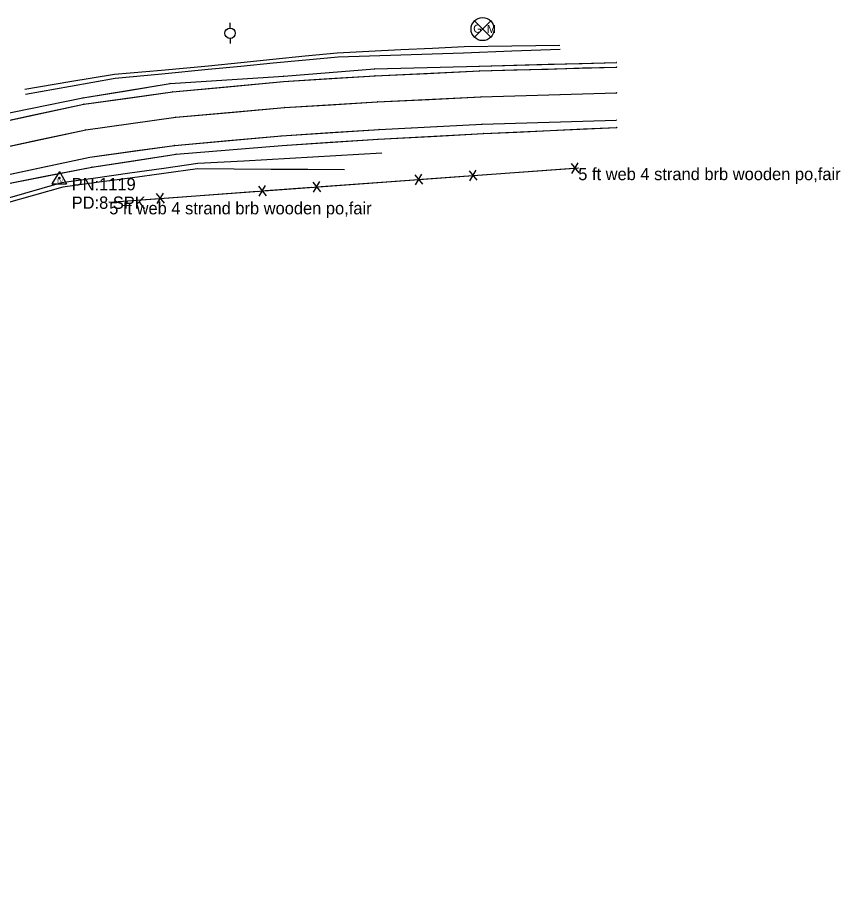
# Model space of a CAD drawing. Extents: x -99999 to 591807, y -99999 to 347168.
# Drawn here: x 591472.6 to 591807, y 321345.2 to 321703.5 of the extents above; entities that cross this region are included whole.
import ezdxf

# ---------------------------------------------------------------- set-up
doc = ezdxf.new("R2010")
doc.units = 0
for name, color, linetype in [('S_DITCHLINE', 7, 'Continuous'), ('S_EDGE_PAVEMENT', 7, 'Continuous'), ('S_FENCE', 7, 'Continuous'), ('S_FENCE_ANNOT', 7, 'Continuous'), ('S_GAS_UTILITIES', 7, 'Continuous'), ('S_MSC_PT_SYM', 7, 'Continuous'), ('S_PAVEMENT_CROWN', 7, 'Continuous'), ('S_RDW_PT_SYM', 7, 'Continuous'), ('S_SECONDARY_CTL', 7, 'Continuous'), ('S_SECONDARY_CTL_ANNOT', 7, 'Continuous'), ('S_SHOULDER', 7, 'Continuous'), ('S_TELEPHONE_UTILITIES', 7, 'Continuous')]:
    doc.layers.add(name, color=color, linetype=linetype)

msp = doc.modelspace()

# ---------------------------------------------------------------- linework, layer by layer
at = {"layer": 'S_DITCHLINE'}
for points in [[(591692.92, 321692.18), (591673.54, 321691.91), (591654.15, 321691.63), (591641.23, 321691), (591628.32, 321690.37), (591615.4, 321689.74), (591602.48, 321689.11), (591589.4, 321687.77), (591576.32, 321686.43), (591563.24, 321685.09), (591550.16, 321683.75), (591531.06, 321682.07), (591511.95, 321680.38), (591493.75, 321677.36), (591475.54, 321674.33)], [(591693.12, 321690.59), (591673.47, 321689.81), (591653.82, 321689.03), (591641.08, 321688.62), (591628.35, 321688.22), (591615.61, 321687.82), (591602.88, 321687.42), (591589.67, 321686.17), (591576.47, 321684.92), (591563.26, 321683.67), (591550.06, 321682.42), (591531.15, 321680.55), (591512.25, 321678.68), (591494.03, 321675.47), (591475.81, 321672.27)], [(591620.59, 321648.39), (591601.9, 321647.32), (591583.22, 321646.25), (591564.54, 321645.18), (591545.85, 321644.11), (591531.99, 321642.15), (591518.12, 321640.19), (591504.25, 321638.23), (591490.39, 321636.27), (591467.34, 321629.61), (591444.3, 321622.96), (591422.18, 321614.5), (591400.07, 321606.03), (591388.18, 321597.43), (591376.3, 321588.82)], [(591605.48, 321641.57), (591590.53, 321641.68), (591575.58, 321641.79), (591560.63, 321641.91), (591545.68, 321642.02), (591532, 321640.14), (591518.31, 321638.26), (591504.63, 321636.38), (591490.94, 321634.5), (591467.93, 321628.01), (591444.92, 321621.52), (591422.97, 321613.24), (591401.03, 321604.97), (591389.04, 321596.44), (591377.05, 321587.9)]]:
    msp.add_lwpolyline(points, dxfattribs=at)
at = {"layer": 'S_EDGE_PAVEMENT'}
for points in [[(591265.83, 321431.03), (591274.57, 321469.53), (591285.68, 321510.83), (591303.4, 321551.75), (591324.73, 321582.05), (591349.57, 321606.91), (591383.71, 321630.61), (591408.09, 321642.24), (591435.47, 321652.78), (591457.41, 321659.24), (591499.52, 321668.33), (591535.47, 321673.26), (591580.66, 321677.52), (591617.82, 321679.86), (591660.43, 321681.8), (591716.05, 321683.42)], [(591457.41, 321659.24), (591478.46, 321663.78), (591499.52, 321668.33), (591517.49, 321670.8), (591535.47, 321673.26), (591558.07, 321675.39), (591580.66, 321677.52), (591599.24, 321678.69), (591617.82, 321679.86), (591639.12, 321680.83), (591660.43, 321681.8), (591674.33, 321682.21), (591688.24, 321682.61), (591702.14, 321683.02), (591716.05, 321683.42)], [(591284.27, 321341.23), (591285.36, 321368.86), (591287.64, 321404.72), (591289.71, 321427.44), (591295.82, 321464.74), (591306.84, 321503.71), (591322.94, 321541.59), (591339.23, 321566.07), (591363.58, 321590.23), (591392.3, 321610.26), (591416.84, 321622.53), (591441.66, 321632.07), (591463.77, 321638.62), (591501.91, 321646.69), (591536.38, 321651.55), (591579.84, 321655.46), (591619.52, 321658.01), (591661.35, 321660.14), (591715.94, 321661.78)], [(591463.77, 321638.62), (591482.84, 321642.65), (591501.91, 321646.69), (591519.15, 321649.12), (591536.38, 321651.55), (591558.11, 321653.5), (591579.84, 321655.46), (591599.68, 321656.74), (591619.52, 321658.01), (591640.43, 321659.08), (591661.35, 321660.14), (591675, 321660.55), (591688.64, 321660.96), (591702.29, 321661.37), (591715.94, 321661.78)]]:
    msp.add_lwpolyline(points, dxfattribs=at)
at = {"layer": 'S_FENCE'}
for p, q in [((591509.79, 321628.48), (591700.47, 321642.39)), ((591656.07, 321641.2), (591659.22, 321637.33)), ((591656.37, 321637.12), (591658.93, 321641.41)), ((591697.54, 321644.23), (591700.7, 321640.35)), ((591697.84, 321640.14), (591700.4, 321644.44)), ((591633.98, 321639.59), (591637.14, 321635.72)), ((591634.28, 321635.51), (591636.84, 321639.8)), ((591570.42, 321634.96), (591573.57, 321631.08)), ((591570.72, 321630.87), (591573.28, 321635.17)), ((591592.51, 321636.57), (591595.66, 321632.69)), ((591592.8, 321632.48), (591595.36, 321636.78)), ((591528.94, 321631.93), (591532.1, 321628.06)), ((591529.24, 321627.85), (591531.8, 321632.14))]:
    msp.add_line(p, q, dxfattribs=at)
for points in [[(591659.53, 321639.4), (591697.23, 321642.15)], [(591595.97, 321634.77), (591633.67, 321637.52)], [(591636.91, 321637.75), (591655.76, 321639.13)], [(591573.35, 321633.12), (591592.2, 321634.49)], [(591532.41, 321630.13), (591570.11, 321632.88)], [(591509.79, 321628.48), (591528.64, 321629.86)]]:
    msp.add_lwpolyline(points, dxfattribs=at)
at = {"layer": 'S_GAS_UTILITIES'}
for p, q in [((591658.28, 321695.53), (591664.9, 321702.15)), ((591658.28, 321702.15), (591664.9, 321695.53))]:
    msp.add_line(p, q, dxfattribs=at)
msp.add_circle((591661.59, 321698.84), 4.68, dxfattribs=at)
at = {"layer": 'S_MSC_PT_SYM'}
for points in [[(591700.47, 321642.39), (591700.47, 321642.44), (591700.47, 321642.39), (591700.42, 321642.39), (591700.47, 321642.39), (591700.47, 321642.34), (591700.47, 321642.39), (591700.52, 321642.39)], [(591509.79, 321628.48), (591509.79, 321628.53), (591509.79, 321628.48), (591509.74, 321628.48), (591509.79, 321628.48), (591509.79, 321628.43), (591509.79, 321628.48), (591509.84, 321628.48)]]:
    msp.add_lwpolyline(points, dxfattribs=at)
at = {"layer": 'S_PAVEMENT_CROWN'}
for points in [[(591273.09, 321336.11), (591274.57, 321369.52), (591276.45, 321407.87), (591278.42, 321428.53), (591284.72, 321467.31), (591295.64, 321507.96), (591312.94, 321546.95), (591329.16, 321571.32), (591356.48, 321599.33), (591387.51, 321620.77), (591412.26, 321633.01), (591438.64, 321642.94), (591460.49, 321649.34), (591500.26, 321657.86), (591536.84, 321663), (591581.11, 321666.95), (591618.78, 321669.22), (591660.89, 321671.3), (591716.05, 321672.97)], [(591460.49, 321649.34), (591480.37, 321653.6), (591500.26, 321657.86), (591518.55, 321660.43), (591536.84, 321663), (591558.98, 321664.98), (591581.11, 321666.95), (591599.95, 321668.09), (591618.78, 321669.22), (591639.83, 321670.26), (591660.89, 321671.3), (591674.68, 321671.72), (591688.47, 321672.13), (591702.26, 321672.55), (591716.05, 321672.97)]]:
    msp.add_lwpolyline(points, dxfattribs=at)
at = {"layer": 'S_RDW_PT_SYM'}
for points in [[(591716.05, 321685.24), (591716.05, 321685.29), (591716.05, 321685.24), (591716, 321685.24), (591716.05, 321685.24), (591716.05, 321685.19), (591716.05, 321685.24), (591716.1, 321685.25)], [(591617.67, 321682.67), (591617.67, 321682.72), (591617.67, 321682.67), (591617.62, 321682.66), (591617.67, 321682.67), (591617.67, 321682.62), (591617.67, 321682.67), (591617.72, 321682.67)], [(591660.33, 321683.79), (591660.33, 321683.84), (591660.33, 321683.79), (591660.28, 321683.79), (591660.33, 321683.79), (591660.33, 321683.74), (591660.33, 321683.79), (591660.38, 321683.79)], [(591660.43, 321681.8), (591660.43, 321681.85), (591660.43, 321681.8), (591660.38, 321681.8), (591660.43, 321681.8), (591660.43, 321681.75), (591660.43, 321681.8), (591660.48, 321681.8)], [(591716.05, 321683.42), (591716.05, 321683.47), (591716.05, 321683.42), (591716, 321683.42), (591716.05, 321683.42), (591716.05, 321683.37), (591716.05, 321683.42), (591716.1, 321683.42)], [(591580.66, 321677.52), (591580.66, 321677.57), (591580.66, 321677.52), (591580.61, 321677.51), (591580.66, 321677.52), (591580.67, 321677.47), (591580.66, 321677.52), (591580.71, 321677.52)], [(591580.75, 321679.7), (591580.74, 321679.75), (591580.75, 321679.7), (591580.7, 321679.69), (591580.75, 321679.7), (591580.75, 321679.65), (591580.75, 321679.7), (591580.8, 321679.7)], [(591617.82, 321679.86), (591617.82, 321679.91), (591617.82, 321679.86), (591617.77, 321679.86), (591617.82, 321679.86), (591617.82, 321679.81), (591617.82, 321679.86), (591617.87, 321679.86)], [(591534.55, 321676.66), (591534.55, 321676.71), (591534.55, 321676.66), (591534.5, 321676.66), (591534.55, 321676.66), (591534.56, 321676.61), (591534.55, 321676.66), (591534.6, 321676.67)], [(591535.47, 321673.26), (591535.46, 321673.31), (591535.47, 321673.26), (591535.42, 321673.26), (591535.47, 321673.26), (591535.47, 321673.21), (591535.47, 321673.26), (591535.52, 321673.27)], [(591499.13, 321670.85), (591499.12, 321670.9), (591499.13, 321670.85), (591499.08, 321670.84), (591499.13, 321670.85), (591499.14, 321670.8), (591499.13, 321670.85), (591499.18, 321670.86)], [(591660.89, 321671.3), (591660.89, 321671.35), (591660.89, 321671.3), (591660.84, 321671.3), (591660.89, 321671.3), (591660.89, 321671.25), (591660.89, 321671.3), (591660.94, 321671.3)], [(591716.05, 321672.97), (591716.05, 321673.02), (591716.05, 321672.97), (591716, 321672.97), (591716.05, 321672.97), (591716.05, 321672.92), (591716.05, 321672.97), (591716.1, 321672.97)], [(591499.52, 321668.33), (591499.51, 321668.38), (591499.52, 321668.33), (591499.47, 321668.32), (591499.52, 321668.33), (591499.52, 321668.28), (591499.52, 321668.33), (591499.56, 321668.34)], [(591581.11, 321666.95), (591581.11, 321667), (591581.11, 321666.95), (591581.06, 321666.95), (591581.11, 321666.95), (591581.12, 321666.9), (591581.11, 321666.95), (591581.16, 321666.96)], [(591618.78, 321669.22), (591618.78, 321669.27), (591618.78, 321669.22), (591618.73, 321669.22), (591618.78, 321669.22), (591618.78, 321669.17), (591618.78, 321669.22), (591618.83, 321669.23)], [(591536.84, 321663), (591536.83, 321663.05), (591536.84, 321663), (591536.79, 321663), (591536.84, 321663), (591536.84, 321662.95), (591536.84, 321663), (591536.89, 321663.01)], [(591661.35, 321660.14), (591661.34, 321660.19), (591661.35, 321660.14), (591661.3, 321660.14), (591661.35, 321660.14), (591661.35, 321660.09), (591661.35, 321660.14), (591661.4, 321660.14)], [(591715.94, 321661.78), (591715.94, 321661.82), (591715.94, 321661.78), (591715.89, 321661.77), (591715.94, 321661.78), (591715.94, 321661.73), (591715.94, 321661.78), (591715.99, 321661.78)], [(591716.12, 321658.87), (591716.11, 321658.92), (591716.12, 321658.87), (591716.07, 321658.87), (591716.12, 321658.87), (591716.12, 321658.82), (591716.12, 321658.87), (591716.17, 321658.88)], [(591500.26, 321657.86), (591500.25, 321657.91), (591500.26, 321657.86), (591500.21, 321657.85), (591500.26, 321657.86), (591500.27, 321657.81), (591500.26, 321657.86), (591500.31, 321657.87)], [(591579.84, 321655.46), (591579.83, 321655.51), (591579.84, 321655.46), (591579.79, 321655.46), (591579.84, 321655.46), (591579.84, 321655.41), (591579.84, 321655.46), (591579.89, 321655.47)], [(591619.52, 321658.01), (591619.52, 321658.06), (591619.52, 321658.01), (591619.47, 321658.01), (591619.52, 321658.01), (591619.53, 321657.96), (591619.52, 321658.01), (591619.57, 321658.02)], [(591661.92, 321656.35), (591661.92, 321656.4), (591661.92, 321656.35), (591661.87, 321656.35), (591661.92, 321656.35), (591661.93, 321656.3), (591661.92, 321656.35), (591661.97, 321656.35)], [(591619.15, 321654.09), (591619.15, 321654.14), (591619.15, 321654.09), (591619.1, 321654.09), (591619.15, 321654.09), (591619.16, 321654.04), (591619.15, 321654.09), (591619.2, 321654.1)], [(591536.38, 321651.55), (591536.37, 321651.6), (591536.38, 321651.55), (591536.33, 321651.54), (591536.38, 321651.55), (591536.38, 321651.5), (591536.38, 321651.55), (591536.43, 321651.55)], [(591580.11, 321651.49), (591580.11, 321651.54), (591580.11, 321651.49), (591580.06, 321651.49), (591580.11, 321651.49), (591580.11, 321651.44), (591580.11, 321651.49), (591580.16, 321651.49)], [(591501.91, 321646.69), (591501.91, 321646.74), (591501.91, 321646.69), (591501.86, 321646.68), (591501.91, 321646.69), (591501.92, 321646.64), (591501.91, 321646.69), (591501.96, 321646.7)], [(591536.98, 321647.91), (591536.98, 321647.96), (591536.98, 321647.91), (591536.93, 321647.9), (591536.98, 321647.91), (591536.99, 321647.86), (591536.98, 321647.91), (591537.03, 321647.91)], [(591502.76, 321642.72), (591502.75, 321642.77), (591502.76, 321642.72), (591502.71, 321642.72), (591502.76, 321642.72), (591502.77, 321642.68), (591502.76, 321642.72), (591502.81, 321642.73)]]:
    msp.add_lwpolyline(points, close=True, dxfattribs=at)
at = {"layer": 'S_SECONDARY_CTL'}
for p, q in [((591489.54, 321640.85), (591486.53, 321635.9)), ((591489.54, 321640.85), (591492.49, 321635.9)), ((591486.53, 321635.9), (591492.49, 321635.9))]:
    msp.add_line(p, q, dxfattribs=at)
for radius in [0.311, 0.183, 0.103]:
    msp.add_circle((591489.54, 321638.24), radius, dxfattribs=at)
at = {"layer": 'S_SHOULDER'}
for points in [[(591264.76, 321431.46), (591270.73, 321470.65), (591281.62, 321511.98), (591300.21, 321554.03), (591321.75, 321584.49), (591347.89, 321608.66), (591382.36, 321632.81), (591407.03, 321645.12), (591435.07, 321654.38), (591456.36, 321662.16), (591499.13, 321670.85), (591534.55, 321676.66), (591580.75, 321679.7), (591617.67, 321682.67), (591660.33, 321683.79), (591716.05, 321685.24)], [(591456.36, 321662.16), (591477.74, 321666.51), (591499.13, 321670.85), (591516.84, 321673.76), (591534.55, 321676.66), (591557.65, 321678.18), (591580.75, 321679.7), (591599.21, 321681.18), (591617.67, 321682.67), (591639, 321683.23), (591660.33, 321683.79), (591674.26, 321684.16), (591688.19, 321684.52), (591702.12, 321684.88), (591716.05, 321685.24)], [(591286.25, 321341.03), (591286.96, 321368.53), (591288.65, 321404.58), (591291.29, 321427.17), (591299, 321463.91), (591309.64, 321503.38), (591326.52, 321539.51), (591346.22, 321567.94), (591366.31, 321587.07), (591394.06, 321606.24), (591417.96, 321619.1), (591442.53, 321628.28), (591464.57, 321635.19), (591502.76, 321642.72), (591536.98, 321647.91), (591580.11, 321651.49), (591619.15, 321654.09), (591661.92, 321656.35), (591716.12, 321658.87)], [(591464.57, 321635.19), (591483.67, 321638.95), (591502.76, 321642.72), (591519.87, 321645.32), (591536.98, 321647.91), (591558.55, 321649.7), (591580.11, 321651.49), (591599.63, 321652.79), (591619.15, 321654.09), (591640.54, 321655.22), (591661.92, 321656.35), (591675.47, 321656.98), (591689.02, 321657.61), (591702.57, 321658.24), (591716.12, 321658.87)]]:
    msp.add_lwpolyline(points, dxfattribs=at)
at = {"layer": 'S_TELEPHONE_UTILITIES'}
for p, q in [((591558.92, 321699.23), (591558.92, 321701.36)), ((591558.92, 321695.01), (591558.92, 321692.96))]:
    msp.add_line(p, q, dxfattribs=at)
msp.add_circle((591558.94, 321697.15), 2.11, dxfattribs=at)

# ---------------------------------------------------------------- texts
at = {"layer": 'S_FENCE_ANNOT'}
for p in [(591700.47, 321637.39), (591509.79, 321623.48)]:
    msp.add_text('5 ft web 4 strand brb wooden po,fair', height=5, dxfattribs=at).set_placement(p)
at = {"layer": 'S_GAS_UTILITIES'}
for s, p in [('G', (591657.77, 321697.37)), ('M', (591663.34, 321697.27))]:
    msp.add_text(s, height=3.3, rotation=360, dxfattribs=at).set_placement(p)
at = {"layer": 'S_SECONDARY_CTL'}
msp.add_text('TV', height=1.5, rotation=360, dxfattribs=at).set_placement((591488.34, 321636.23))
at = {"layer": 'S_SECONDARY_CTL_ANNOT'}
for s, p in [('PN:1119', (591494.54, 321633.24)), ('PD:8 SPK', (591494.54, 321625.74))]:
    msp.add_text(s, height=5, dxfattribs=at).set_placement(p)

doc.saveas('drawing.dxf')
